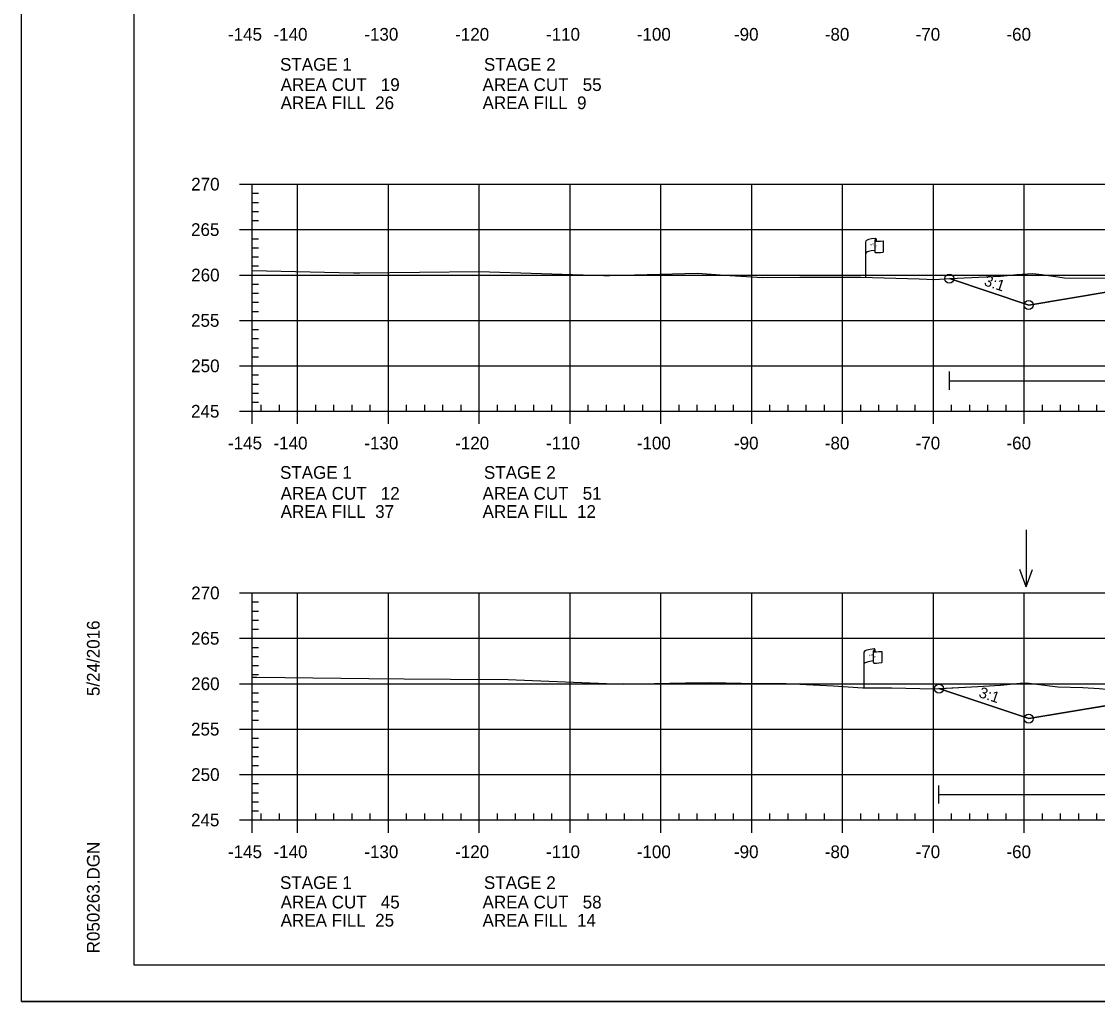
# Model space of a CAD drawing. Extents: x 1365647 to 1367999, y 387113 to 400173.
# Drawn here: x 1365723.7 to 1365842.2, y 393559.5 to 393667.4 of the extents above; entities that cross this region are included whole.
import ezdxf

# ---------------------------------------------------------------- set-up
doc = ezdxf.new("R2010")
doc.units = 0
for name, color, linetype in [('E_Existing ROW', 7, 'Continuous'), ('R_Axis', 7, 'Continuous'), ('R_Axis Annot', 7, 'Continuous'), ('R_Border', 7, 'Continuous'), ('R_Contours', 7, 'Continuous'), ('R_Exist Surface', 7, 'Continuous'), ('R_Fin Surface', 7, 'Continuous'), ('R_Fin Surface Annot', 7, 'Continuous'), ('R_Grid', 7, 'Continuous'), ('R_No Plot', 7, 'Continuous'), ('R_Proposed Const Limits', 7, 'Continuous'), ('R_Water', 7, 'Continuous'), ('R_Water Annot', 7, 'Continuous')]:
    doc.layers.add(name, color=color, linetype=linetype)

msp = doc.modelspace()

# ---------------------------------------------------------------- linework, layer by layer
at = {"layer": 'E_Existing ROW'}
for p, q in [((1365817.63, 393643.32), (1365817.63, 393643.3)), ((1365817.63, 393643.3), (1365817.63, 393642.08)), ((1365817.8, 393643.47), (1365817.8, 393643.23)), ((1365818.57, 393643.28), (1365818.57, 393642.04)), ((1365816.64, 393639.27), (1365816.64, 393643.22)), ((1365817.64, 393598.28), (1365817.64, 393598.04)), ((1365816.47, 393594.07), (1365816.47, 393598.03)), ((1365817.47, 393598.12), (1365817.47, 393598.11)), ((1365817.47, 393598.11), (1365817.47, 393596.88)), ((1365818.4, 393598.08), (1365818.4, 393596.84))]:
    msp.add_line(p, q, dxfattribs=at)
for centre, radius, start, end in [((1365817.71, 393643.32), 0.078, 88.6458, 274.2828), ((1365817.72, 393643.47), 0.0783, 263.0712, 93.9564), ((1365817.71, 393642.08), 0.0783, 180, 273.9564), ((1365817.56, 393598.28), 0.0783, 263.0712, 93.9564), ((1365817.55, 393598.12), 0.078, 88.6458, 274.2828), ((1365817.55, 393596.88), 0.0783, 180, 273.9564)]:
    msp.add_arc(centre, radius, start, end, dxfattribs=at)
for centre, major_axis, ratio, start_param, end_param in [((1365818.22, 393643.27), (-1.58, -0.04), 0.19887, 5.030368, 6.283185), ((1365818.93, 393643.38), (-1.23, -0.13), 0.052933, 0.159456, 1.268315), ((1365818.21, 393641.95), (-1.58, -0.04), 0.19887, 5.083035, 6.194897), ((1365818.93, 393642.14), (-1.23, -0.13), 0.052933, 0.159456, 1.268315), ((1365818.06, 393598.07), (-1.58, -0.04), 0.19887, 5.030368, 6.283185), ((1365818.76, 393598.18), (-1.23, -0.13), 0.052933, 0.159456, 1.268315), ((1365818.05, 393596.75), (-1.58, -0.04), 0.19887, 5.083035, 6.194897), ((1365818.76, 393596.94), (-1.23, -0.13), 0.052933, 0.159456, 1.268315)]:
    msp.add_ellipse(centre, major_axis=major_axis, ratio=ratio, start_param=start_param, end_param=end_param, dxfattribs=at)
at = {"layer": 'R_Axis'}
for p, q in [((1365747.69, 393649.52), (1365749.09, 393649.52)), ((1365749.09, 393624.52), (1365749.09, 393649.52)), ((1365749.09, 393648.52), (1365749.79, 393648.52)), ((1365749.09, 393647.52), (1365749.79, 393647.52)), ((1365749.09, 393646.52), (1365749.79, 393646.52)), ((1365747.69, 393644.52), (1365749.09, 393644.52)), ((1365749.09, 393645.52), (1365749.79, 393645.52)), ((1365749.09, 393643.52), (1365749.79, 393643.52)), ((1365749.09, 393642.52), (1365749.79, 393642.52)), ((1365749.09, 393641.52), (1365749.79, 393641.52)), ((1365749.09, 393640.52), (1365749.79, 393640.52)), ((1365747.69, 393639.52), (1365749.09, 393639.52)), ((1365749.09, 393638.52), (1365749.79, 393638.52)), ((1365749.09, 393637.52), (1365749.79, 393637.52)), ((1365749.09, 393636.52), (1365749.79, 393636.52)), ((1365749.09, 393635.52), (1365749.79, 393635.52)), ((1365747.69, 393634.52), (1365749.09, 393634.52)), ((1365749.09, 393633.52), (1365749.79, 393633.52)), ((1365749.09, 393632.52), (1365749.79, 393632.52)), ((1365749.09, 393631.52), (1365749.79, 393631.52)), ((1365749.09, 393630.52), (1365749.79, 393630.52)), ((1365747.69, 393629.52), (1365749.09, 393629.52)), ((1365749.09, 393628.52), (1365749.79, 393628.52)), ((1365749.09, 393627.52), (1365749.79, 393627.52)), ((1365749.09, 393626.52), (1365749.79, 393626.52)), ((1365749.09, 393625.52), (1365749.79, 393625.52)), ((1365747.69, 393624.52), (1365749.09, 393624.52)), ((1365749.09, 393624.52), (1365749.09, 393625.22)), ((1365749.09, 393624.52), (1366039.09, 393624.52)), ((1365749.09, 393623.12), (1365749.09, 393624.52)), ((1365750.09, 393624.52), (1365750.09, 393625.22)), ((1365752.09, 393624.52), (1365752.09, 393625.22)), ((1365754.09, 393623.12), (1365754.09, 393624.52)), ((1365756.09, 393624.52), (1365756.09, 393625.22)), ((1365758.09, 393624.52), (1365758.09, 393625.22)), ((1365760.09, 393624.52), (1365760.09, 393625.22)), ((1365762.09, 393624.52), (1365762.09, 393625.22)), ((1365764.09, 393623.12), (1365764.09, 393624.52)), ((1365766.09, 393624.52), (1365766.09, 393625.22)), ((1365768.09, 393624.52), (1365768.09, 393625.22)), ((1365770.09, 393624.52), (1365770.09, 393625.22)), ((1365772.09, 393624.52), (1365772.09, 393625.22)), ((1365774.09, 393623.12), (1365774.09, 393624.52)), ((1365776.09, 393624.52), (1365776.09, 393625.22)), ((1365778.09, 393624.52), (1365778.09, 393625.22)), ((1365780.09, 393624.52), (1365780.09, 393625.22)), ((1365782.09, 393624.52), (1365782.09, 393625.22)), ((1365784.09, 393623.12), (1365784.09, 393624.52)), ((1365786.09, 393624.52), (1365786.09, 393625.22)), ((1365788.09, 393624.52), (1365788.09, 393625.22)), ((1365790.09, 393624.52), (1365790.09, 393625.22)), ((1365792.09, 393624.52), (1365792.09, 393625.22)), ((1365794.09, 393623.12), (1365794.09, 393624.52)), ((1365796.09, 393624.52), (1365796.09, 393625.22)), ((1365798.09, 393624.52), (1365798.09, 393625.22)), ((1365800.09, 393624.52), (1365800.09, 393625.22)), ((1365802.09, 393624.52), (1365802.09, 393625.22)), ((1365804.09, 393623.12), (1365804.09, 393624.52)), ((1365806.09, 393624.52), (1365806.09, 393625.22)), ((1365808.09, 393624.52), (1365808.09, 393625.22)), ((1365810.09, 393624.52), (1365810.09, 393625.22)), ((1365812.09, 393624.52), (1365812.09, 393625.22)), ((1365814.09, 393623.12), (1365814.09, 393624.52)), ((1365816.09, 393624.52), (1365816.09, 393625.22)), ((1365818.09, 393624.52), (1365818.09, 393625.22)), ((1365820.09, 393624.52), (1365820.09, 393625.22)), ((1365822.09, 393624.52), (1365822.09, 393625.22)), ((1365824.09, 393623.12), (1365824.09, 393624.52)), ((1365826.09, 393624.52), (1365826.09, 393625.22)), ((1365828.09, 393624.52), (1365828.09, 393625.22)), ((1365830.09, 393624.52), (1365830.09, 393625.22)), ((1365832.09, 393624.52), (1365832.09, 393625.22)), ((1365834.09, 393623.12), (1365834.09, 393624.52)), ((1365836.09, 393624.52), (1365836.09, 393625.22)), ((1365838.09, 393624.52), (1365838.09, 393625.22)), ((1365840.09, 393624.52), (1365840.09, 393625.22)), ((1365842.09, 393624.52), (1365842.09, 393625.22)), ((1365747.69, 393604.52), (1365749.09, 393604.52)), ((1365749.09, 393579.52), (1365749.09, 393604.52)), ((1365749.09, 393603.52), (1365749.79, 393603.52)), ((1365749.09, 393602.52), (1365749.79, 393602.52)), ((1365749.09, 393601.52), (1365749.79, 393601.52)), ((1365747.69, 393599.52), (1365749.09, 393599.52)), ((1365749.09, 393600.52), (1365749.79, 393600.52)), ((1365749.09, 393598.52), (1365749.79, 393598.52)), ((1365749.09, 393597.52), (1365749.79, 393597.52)), ((1365749.09, 393596.52), (1365749.79, 393596.52)), ((1365749.09, 393595.52), (1365749.79, 393595.52)), ((1365747.69, 393594.52), (1365749.09, 393594.52)), ((1365749.09, 393593.52), (1365749.79, 393593.52)), ((1365749.09, 393592.52), (1365749.79, 393592.52)), ((1365749.09, 393591.52), (1365749.79, 393591.52)), ((1365749.09, 393590.52), (1365749.79, 393590.52)), ((1365747.69, 393589.52), (1365749.09, 393589.52)), ((1365749.09, 393588.52), (1365749.79, 393588.52)), ((1365749.09, 393587.52), (1365749.79, 393587.52)), ((1365749.09, 393586.52), (1365749.79, 393586.52)), ((1365749.09, 393585.52), (1365749.79, 393585.52)), ((1365747.69, 393584.52), (1365749.09, 393584.52)), ((1365749.09, 393583.52), (1365749.79, 393583.52)), ((1365749.09, 393582.52), (1365749.79, 393582.52)), ((1365749.09, 393581.52), (1365749.79, 393581.52)), ((1365749.09, 393580.52), (1365749.79, 393580.52)), ((1365747.69, 393579.52), (1365749.09, 393579.52)), ((1365749.09, 393579.52), (1365749.09, 393580.22)), ((1365749.09, 393579.52), (1366039.09, 393579.52)), ((1365749.09, 393578.12), (1365749.09, 393579.52)), ((1365750.09, 393579.52), (1365750.09, 393580.22)), ((1365752.09, 393579.52), (1365752.09, 393580.22)), ((1365754.09, 393578.12), (1365754.09, 393579.52)), ((1365756.09, 393579.52), (1365756.09, 393580.22)), ((1365758.09, 393579.52), (1365758.09, 393580.22)), ((1365760.09, 393579.52), (1365760.09, 393580.22)), ((1365762.09, 393579.52), (1365762.09, 393580.22)), ((1365764.09, 393578.12), (1365764.09, 393579.52)), ((1365766.09, 393579.52), (1365766.09, 393580.22)), ((1365768.09, 393579.52), (1365768.09, 393580.22)), ((1365770.09, 393579.52), (1365770.09, 393580.22)), ((1365772.09, 393579.52), (1365772.09, 393580.22)), ((1365774.09, 393578.12), (1365774.09, 393579.52)), ((1365776.09, 393579.52), (1365776.09, 393580.22)), ((1365778.09, 393579.52), (1365778.09, 393580.22)), ((1365780.09, 393579.52), (1365780.09, 393580.22)), ((1365782.09, 393579.52), (1365782.09, 393580.22)), ((1365784.09, 393578.12), (1365784.09, 393579.52)), ((1365786.09, 393579.52), (1365786.09, 393580.22)), ((1365788.09, 393579.52), (1365788.09, 393580.22)), ((1365790.09, 393579.52), (1365790.09, 393580.22)), ((1365792.09, 393579.52), (1365792.09, 393580.22)), ((1365794.09, 393578.12), (1365794.09, 393579.52)), ((1365796.09, 393579.52), (1365796.09, 393580.22)), ((1365798.09, 393579.52), (1365798.09, 393580.22)), ((1365800.09, 393579.52), (1365800.09, 393580.22)), ((1365802.09, 393579.52), (1365802.09, 393580.22)), ((1365804.09, 393578.12), (1365804.09, 393579.52)), ((1365806.09, 393579.52), (1365806.09, 393580.22)), ((1365808.09, 393579.52), (1365808.09, 393580.22)), ((1365810.09, 393579.52), (1365810.09, 393580.22)), ((1365812.09, 393579.52), (1365812.09, 393580.22)), ((1365814.09, 393578.12), (1365814.09, 393579.52)), ((1365816.09, 393579.52), (1365816.09, 393580.22)), ((1365818.09, 393579.52), (1365818.09, 393580.22)), ((1365820.09, 393579.52), (1365820.09, 393580.22)), ((1365822.09, 393579.52), (1365822.09, 393580.22)), ((1365824.09, 393578.12), (1365824.09, 393579.52)), ((1365826.09, 393579.52), (1365826.09, 393580.22)), ((1365828.09, 393579.52), (1365828.09, 393580.22)), ((1365830.09, 393579.52), (1365830.09, 393580.22)), ((1365832.09, 393579.52), (1365832.09, 393580.22)), ((1365834.09, 393578.12), (1365834.09, 393579.52)), ((1365836.09, 393579.52), (1365836.09, 393580.22)), ((1365838.09, 393579.52), (1365838.09, 393580.22)), ((1365840.09, 393579.52), (1365840.09, 393580.22)), ((1365842.09, 393579.52), (1365842.09, 393580.22))]:
    msp.add_line(p, q, dxfattribs=at)
at = {"layer": 'R_Border'}
for p, q in [((1365736.09, 393563.52), (1365736.09, 393768.98)), ((1365736.09, 393563.52), (1365736.09, 393563.52)), ((1366052.27, 393563.52), (1365736.09, 393563.52))]:
    msp.add_line(p, q, dxfattribs=at)
at = {"layer": 'R_Contours'}
for points in [[(1365825.85, 393639.12), (1365825.89, 393639.13), (1365831.47, 393639.41), (1365833.28, 393639.56), (1365835.02, 393639.67), (1365836.04, 393639.57), (1365838.53, 393639.22), (1365844.02, 393639.16), (1365846.45, 393639.12), (1365851.23, 393638.61), (1365852.54, 393638.46), (1365847.47, 393638.36), (1365834.59, 393636.21)], [(1365824.7, 393593.98), (1365828.98, 393594.23), (1365831.47, 393594.38), (1365833.64, 393594.58), (1365834.34, 393594.63), (1365835.49, 393594.49), (1365837.78, 393594.16), (1365840.55, 393594.09), (1365842.34, 393593.98), (1365843.93, 393593.83), (1365846.66, 393593.58), (1365852.58, 393592.93), (1365847.47, 393592.83), (1365834.59, 393590.68)]]:
    msp.add_lwpolyline(points, close=True, dxfattribs=at)
at = {"layer": 'R_Exist Surface'}
for points in [[(1365749.09, 393640), (1365760.23, 393639.76), (1365760.75, 393639.75), (1365760.92, 393639.75), (1365774.06, 393639.89), (1365787.82, 393639.48), (1365788.28, 393639.46), (1365788.44, 393639.47), (1365798.1, 393639.71), (1365801.13, 393639.5), (1365805.28, 393639.23), (1365809.4, 393639.27), (1365816.1, 393639.29), (1365822.52, 393639.1), (1365824.2, 393639.04), (1365825.89, 393639.13), (1365831.47, 393639.41), (1365833.28, 393639.56), (1365835.02, 393639.67), (1365836.04, 393639.57), (1365838.53, 393639.22), (1365844.02, 393639.16)], [(1365749.09, 393595.25), (1365749.59, 393595.25), (1365761.92, 393595.11), (1365765.81, 393595.05), (1365770.92, 393595.03), (1365777.26, 393595), (1365781.76, 393594.81), (1365789.92, 393594.49), (1365796.81, 393594.62), (1365799.53, 393594.67), (1365802.92, 393594.6), (1365807.88, 393594.53), (1365813.09, 393594.29), (1365816.31, 393594.08), (1365819.51, 393594.05), (1365824.15, 393593.95), (1365828.98, 393594.23), (1365831.47, 393594.38), (1365833.64, 393594.58), (1365834.34, 393594.63), (1365835.49, 393594.49), (1365837.78, 393594.16), (1365840.55, 393594.09), (1365842.34, 393593.98)]]:
    msp.add_lwpolyline(points, dxfattribs=at)
at = {"layer": 'R_Fin Surface'}
for points in [[(1365825.85, 393639.12), (1365834.59, 393636.21), (1365852.3, 393639.16), (1365856.59, 393639.88), (1365862.59, 393640.12), (1365864.59, 393640.16), (1365894.09, 393640.75), (1365923.59, 393640.16), (1365925.59, 393640.12), (1365931.59, 393639.88), (1365935.89, 393639.16), (1365953.59, 393636.21), (1365956.85, 393637.3)], [(1365825.85, 393639.12), (1365834.59, 393636.21), (1365847.47, 393638.36), (1365856.59, 393639.88), (1365862.59, 393640.12), (1365864.59, 393640.16), (1365894.09, 393640.75), (1365923.59, 393640.16), (1365925.59, 393640.12), (1365931.59, 393639.88), (1365940.72, 393638.36), (1365953.59, 393636.21), (1365956.85, 393637.3)], [(1365824.7, 393593.98), (1365834.59, 393590.68), (1365852.3, 393593.63), (1365856.59, 393594.35), (1365862.59, 393594.59), (1365864.59, 393594.63), (1365894.09, 393595.22), (1365923.59, 393594.63), (1365925.59, 393594.59), (1365931.59, 393594.35), (1365935.89, 393593.63), (1365953.59, 393590.68), (1365961.81, 393593.42)], [(1365824.7, 393593.98), (1365834.59, 393590.68), (1365847.47, 393592.83), (1365856.59, 393594.35), (1365862.59, 393594.59), (1365864.59, 393594.63), (1365894.09, 393595.22), (1365923.59, 393594.63), (1365925.59, 393594.59), (1365931.59, 393594.35), (1365940.72, 393592.83), (1365953.59, 393590.68), (1365961.81, 393593.42)]]:
    msp.add_lwpolyline(points, dxfattribs=at)
at = {"layer": 'R_Grid'}
for p, q in [((1365749.09, 393649.52), (1366039.09, 393649.52)), ((1365749.09, 393624.52), (1365749.09, 393649.52)), ((1365754.09, 393624.52), (1365754.09, 393649.52)), ((1365764.09, 393624.52), (1365764.09, 393649.52)), ((1365774.09, 393624.52), (1365774.09, 393649.52)), ((1365784.09, 393624.52), (1365784.09, 393649.52)), ((1365794.09, 393624.52), (1365794.09, 393649.52)), ((1365804.09, 393624.52), (1365804.09, 393649.52)), ((1365814.09, 393624.52), (1365814.09, 393649.52)), ((1365824.09, 393624.52), (1365824.09, 393649.52)), ((1365834.09, 393624.52), (1365834.09, 393649.52)), ((1365749.09, 393644.52), (1366039.09, 393644.52)), ((1365749.09, 393639.52), (1366039.09, 393639.52)), ((1365749.09, 393634.52), (1366039.09, 393634.52)), ((1365749.09, 393629.52), (1366039.09, 393629.52)), ((1365749.09, 393624.52), (1366039.09, 393624.52)), ((1365749.09, 393604.52), (1366039.09, 393604.52)), ((1365749.09, 393579.52), (1365749.09, 393604.52)), ((1365754.09, 393579.52), (1365754.09, 393604.52)), ((1365764.09, 393579.52), (1365764.09, 393604.52)), ((1365774.09, 393579.52), (1365774.09, 393604.52)), ((1365784.09, 393579.52), (1365784.09, 393604.52)), ((1365794.09, 393579.52), (1365794.09, 393604.52)), ((1365804.09, 393579.52), (1365804.09, 393604.52)), ((1365814.09, 393579.52), (1365814.09, 393604.52)), ((1365824.09, 393579.52), (1365824.09, 393604.52)), ((1365834.09, 393579.52), (1365834.09, 393604.52)), ((1365749.09, 393599.52), (1366039.09, 393599.52)), ((1365749.09, 393594.52), (1366039.09, 393594.52)), ((1365749.09, 393589.52), (1366039.09, 393589.52)), ((1365749.09, 393584.52), (1366039.09, 393584.52)), ((1365749.09, 393579.52), (1366039.09, 393579.52))]:
    msp.add_line(p, q, dxfattribs=at)
at = {"layer": 'R_No Plot'}
msp.add_line((1365723.69, 393559.54), (1366057.03, 393559.54), dxfattribs=at)
msp.add_lwpolyline([(1365723.69, 393772.87), (1366057.03, 393772.87), (1366057.03, 393559.54), (1365723.69, 393559.54)], close=True, dxfattribs=at)
for centre in [(1365825.85, 393639.12), (1365825.85, 393639.12), (1365834.59, 393636.21), (1365834.59, 393636.21), (1365834.59, 393636.21), (1365834.59, 393636.21), (1365834.59, 393636.21), (1365824.7, 393593.98), (1365824.7, 393593.98), (1365834.59, 393590.68), (1365834.59, 393590.68), (1365834.59, 393590.68), (1365834.59, 393590.68), (1365834.59, 393590.68)]:
    msp.add_circle(centre, 0.5, dxfattribs=at)
at = {"layer": 'R_Proposed Const Limits'}
for points in [[(1365856.59, 393639.88), (1365834.59, 393636.21), (1365825.85, 393639.12)], [(1365856.59, 393594.35), (1365834.59, 393590.68), (1365824.7, 393593.98)]]:
    msp.add_lwpolyline(points, dxfattribs=at)
at = {"layer": 'R_Water'}
for p, q in [((1365825.85, 393626.88), (1365825.85, 393628.88)), ((1365825.85, 393627.88), (1365881.88, 393627.88)), ((1365824.7, 393581.32), (1365824.7, 393583.32)), ((1365824.7, 393582.32), (1365881.95, 393582.32))]:
    msp.add_line(p, q, dxfattribs=at)
at = {"layer": 'R_Water Annot'}
for p, q in [((1365834.3, 393611.46), (1365834.3, 393605.17)), ((1365834.3, 393605.17), (1365833.6, 393607.09)), ((1365834.3, 393605.17), (1365835, 393607.09))]:
    msp.add_line(p, q, dxfattribs=at)

# ---------------------------------------------------------------- texts
at = {"layer": 'E_Existing ROW'}
for s, height, rotation, p in [('R ', 0.2, 9.9884, (1365817.16, 393642.72)), (' O', 0.2, 9.9884, (1365817.3, 393642.77)), ('W', 0.2, 351.1788, (1365817.63, 393642.6)), ('DWB 11-9-07', 0.001, 90, (1365817.8, 393643.23)), ('DWB 11-9-07', 0.001, 5.0717, (1365818.56, 393642.04)), ('DWB 11-9-07', 0.001, 90, (1365816.64, 393639.27)), ('R ', 0.2, 9.9884, (1365816.99, 393597.53)), (' O', 0.2, 9.9884, (1365817.14, 393597.57)), ('W', 0.2, 351.1788, (1365817.47, 393597.4)), ('DWB 11-9-07', 0.001, 90, (1365817.64, 393598.04)), ('DWB 11-9-07', 0.001, 5.0717, (1365818.39, 393596.84)), ('DWB 11-9-07', 0.001, 90, (1365816.47, 393594.07))]:
    msp.add_text(s, height=height, rotation=rotation, dxfattribs=at).set_placement(p)
at = {"layer": 'R_Axis Annot'}
for s, p in [('-145', (1365746.42, 393665.32)), ('-140', (1365751.43, 393665.32)), ('-130', (1365761.43, 393665.32)), ('-120', (1365771.43, 393665.32)), ('-110', (1365781.43, 393665.32)), ('-100', (1365791.43, 393665.32)), ('-90', (1365802.13, 393665.32)), ('-80', (1365812.13, 393665.32)), ('-70', (1365822.13, 393665.32)), ('-60', (1365832.13, 393665.32)), ('STAGE 1', (1365752.15, 393662.01)), ('STAGE 2', (1365774.6, 393662.01)), ('AREA CUT   19', (1365752.22, 393659.78)), ('AREA CUT   55', (1365774.45, 393659.78)), ('AREA FILL  26', (1365752.22, 393657.78)), ('AREA FILL  9', (1365774.45, 393657.78)), ('270', (1365742.37, 393648.82)), ('265', (1365742.35, 393643.82)), ('260', (1365742.37, 393638.82)), ('255', (1365742.35, 393633.82)), ('250', (1365742.37, 393628.82)), ('245', (1365742.35, 393623.82)), ('-145', (1365746.42, 393620.32)), ('-140', (1365751.43, 393620.32)), ('-130', (1365761.43, 393620.32)), ('-120', (1365771.43, 393620.32)), ('-110', (1365781.43, 393620.32)), ('-100', (1365791.43, 393620.32)), ('-90', (1365802.13, 393620.32)), ('-80', (1365812.13, 393620.32)), ('-70', (1365822.13, 393620.32)), ('-60', (1365832.13, 393620.32)), ('STAGE 1', (1365752.15, 393617.08)), ('STAGE 2', (1365774.6, 393617.08)), ('AREA CUT   12', (1365752.22, 393614.78)), ('AREA CUT   51', (1365774.45, 393614.78)), ('AREA FILL  37', (1365752.22, 393612.78)), ('AREA FILL  12', (1365774.45, 393612.78)), ('270', (1365742.37, 393603.82)), ('265', (1365742.35, 393598.82)), ('260', (1365742.37, 393593.82)), ('255', (1365742.35, 393588.82)), ('250', (1365742.37, 393583.82)), ('245', (1365742.35, 393578.82)), ('-145', (1365746.42, 393575.32)), ('-140', (1365751.43, 393575.32)), ('-130', (1365761.43, 393575.32)), ('-120', (1365771.43, 393575.32)), ('-110', (1365781.43, 393575.32)), ('-100', (1365791.43, 393575.32)), ('-90', (1365802.13, 393575.32)), ('-80', (1365812.13, 393575.32)), ('-70', (1365822.13, 393575.32)), ('-60', (1365832.13, 393575.32)), ('STAGE 1', (1365752.15, 393571.92)), ('STAGE 2', (1365774.6, 393571.92)), ('AREA CUT   45', (1365752.22, 393569.78)), ('AREA CUT   58', (1365774.45, 393569.78)), ('AREA FILL  25', (1365752.22, 393567.78)), ('AREA FILL  14', (1365774.45, 393567.78))]:
    msp.add_text(s, height=1.4, dxfattribs=at).set_placement(p)
at = {"layer": 'R_Border'}
for s, p in [('5/24/2016', (1365732.29, 393593.16)), ('R050263.DGN', (1365732.29, 393564.84))]:
    msp.add_text(s, height=1.4, rotation=90, dxfattribs=at).set_placement(p)
at = {"layer": 'R_Fin Surface Annot'}
for p in [(1365829.59, 393638.4), (1365829.01, 393593.07)]:
    msp.add_text('3:1', height=1.2, rotation=341.5651, dxfattribs=at).set_placement(p)

doc.saveas('drawing.dxf')
